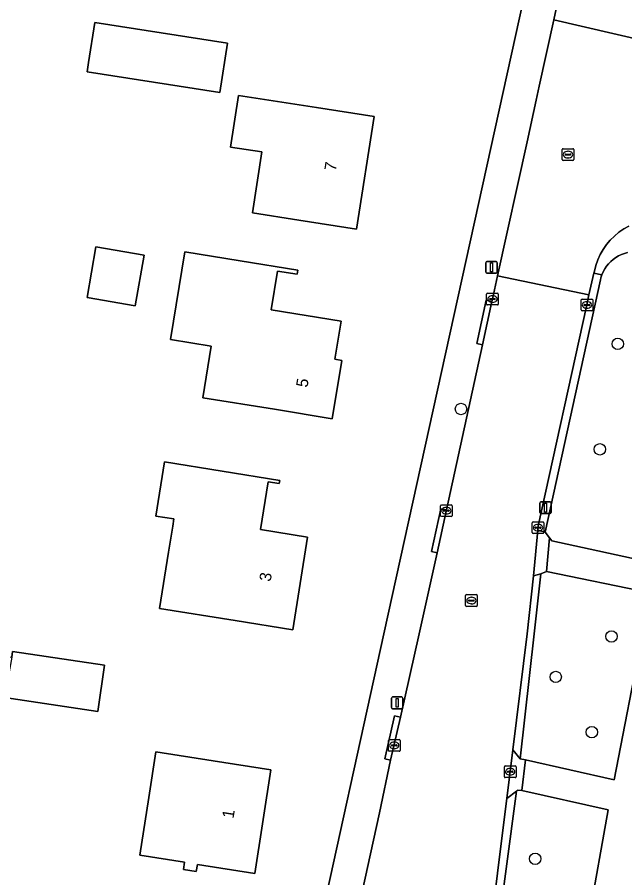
# Model space of a CAD drawing. Extents: x 162184 to 163154, y 385507 to 386516.
# Drawn here: x 162426.3 to 162478.2, y 385729.1 to 385802.8 of the extents above; entities that cross this region are included whole.
import ezdxf

# ---------------------------------------------------------------- set-up
doc = ezdxf.new("R2010")
doc.units = 0
for name, color, linetype in [('IMGEO_Boom', 7, 'Continuous'), ('IMGEO_Erf', 7, 'Continuous'), ('IMGEO_Groenvoorziening', 7, 'Continuous'), ('IMGEO_Kolk', 7, 'Continuous'), ('IMGEO_Lichtmast', 7, 'Continuous'), ('IMGEO_Pand', 7, 'Continuous'), ('IMGEO_Pand_nummerreeks', 7, 'Continuous'), ('IMGEO_Rijbaan_lokaal_gesloten', 7, 'Continuous'), ('IMGEO_Rijbaan_lokaal_open', 7, 'Continuous'), ('IMGEO_Rioolput', 7, 'Continuous'), ('IMGEO_Voetpad_open', 7, 'Continuous')]:
    doc.layers.add(name, color=color, linetype=linetype)

msp = doc.modelspace()

# ---------------------------------------------------------------- linework, layer by layer
at = {"layer": 'IMGEO_Boom'}
for centre in [(162477.643, 385774.814), (162464.23, 385769.246), (162476.118, 385765.794), (162477.107, 385749.78), (162472.335, 385746.312), (162475.426, 385741.591), (162470.576, 385730.752)]:
    msp.add_circle(centre, 0.489, dxfattribs=at)
at = {"layer": 'IMGEO_Erf'}
msp.add_lwpolyline([(162337.549, 385730.101), (162341.556, 385729.721), (162447.49, 385719.675), (162447.817, 385719.644), (162448.146, 385719.642), (162448.474, 385719.67), (162448.798, 385719.727), (162449.115, 385719.812), (162449.424, 385719.926), (162449.721, 385720.066), (162450.004, 385720.233), (162450.272, 385720.424), (162450.521, 385720.638), (162450.75, 385720.874), (162450.957, 385721.13), (162451.141, 385721.402), (162451.299, 385721.69), (162451.431, 385721.992), (162451.536, 385722.303), (162451.611, 385722.618), (162457.633, 385750), (162471.711, 385814.014)], dxfattribs=at)
for points in [[(162432.903, 385802.314), (162444.265, 385800.546), (162443.608, 385796.325), (162432.246, 385798.094), (162432.37, 385798.893)], [(162445.208, 385796.076), (162451.862, 385795.04), (162456.802, 385794.271), (162455.302, 385784.632), (162450.362, 385785.401), (162446.389, 385786.02), (162447.203, 385791.246), (162444.521, 385791.663)], [(162432.24, 385778.799), (162432.992, 385783.121), (162437.117, 385782.404), (162436.365, 385778.082)], [(162440.602, 385782.682), (162445.347, 385781.913), (162450.282, 385781.113), (162450.228, 385780.781), (162448.544, 385781.054), (162448.004, 385777.719), (162453.968, 385776.753), (162453.441, 385773.502), (162454.028, 385773.407), (162453.219, 385768.416), (162448.284, 385769.216), (162442.135, 385770.212), (162442.849, 385774.624), (162439.387, 385775.185)], [(162438.871, 385764.722), (162443.796, 385763.929), (162448.732, 385763.135), (162448.687, 385762.854), (162447.723, 385763.009), (162447.065, 385758.921), (162451.113, 385758.27), (162449.837, 385750.338), (162444.901, 385751.132), (162438.433, 385752.173), (162439.21, 385757.001), (162439.565, 385759.217), (162439.665, 385759.839), (162438.125, 385760.086)], [(162433.744, 385747.31), (162433.153, 385743.354), (162425.164, 385744.557), (162424.612, 385740.863), (162418.567, 385741.503), (162417.389, 385730.379), (162408.734, 385731.296), (162409.261, 385736.269), (162409.984, 385743.099), (162412.942, 385742.786), (162413.197, 385745.189), (162418.313, 385744.647), (162418.791, 385748.755), (162425.8, 385748.012), (162425.848, 385748.489)], [(162443.031, 385739.126), (162447.971, 385738.357), (162446.594, 385729.504), (162441.68, 385730.268), (162441.587, 385729.671), (162440.48, 385729.844), (162440.577, 385730.468), (162436.758, 385731.063), (162437.527, 385736.004), (162438.131, 385739.889)]]:
    msp.add_lwpolyline(points, close=True, dxfattribs=at)
at = {"layer": 'IMGEO_Groenvoorziening'}
for points in [[(162478.479, 385782.629), (162478.214, 385782.557), (162477.958, 385782.462), (162477.71, 385782.344), (162477.474, 385782.204), (162477.252, 385782.045), (162477.044, 385781.865), (162476.854, 385781.668), (162476.682, 385781.455), (162476.529, 385781.227), (162476.398, 385780.987), (162476.289, 385780.736), (162476.202, 385780.476), (162476.158, 385780.301), (162471.428, 385758.702), (162471.796, 385758.227), (162471.994, 385757.971), (162480.797, 385756.048)], [(162475.188, 385725.813), (162476.824, 385734.929), (162469.437, 385736.589), (162469.069, 385736.612), (162468.968, 385736.539), (162467.144, 385722.81)]]:
    msp.add_lwpolyline(points, dxfattribs=at)
msp.add_lwpolyline([(162469.753, 385739.207), (162477.348, 385737.507), (162479.75, 385750), (162480.423, 385753.499), (162471.557, 385755.335), (162471.066, 385755.135), (162470.488, 385750), (162469.294, 385739.31)], close=True, dxfattribs=at)
at = {"layer": 'IMGEO_Kolk'}
for p, q in [((162466.423, 385778.222), (162466.423, 385779.074)), ((162466.498, 385779.148), (162467.35, 385779.148)), ((162466.682, 385778.642), (162466.682, 385778.654)), ((162467.12, 385778.605), (162466.722, 385778.605)), ((162466.725, 385778.691), (162467.123, 385778.691)), ((162466.911, 385778.928), (162466.936, 385778.928)), ((162467.166, 385778.654), (162467.166, 385778.642)), ((162467.424, 385779.074), (162467.424, 385778.222)), ((162474.509, 385777.723), (162474.509, 385778.575)), ((162474.584, 385778.649), (162475.436, 385778.649)), ((162475.51, 385778.575), (162475.51, 385777.723)), ((162467.35, 385778.148), (162466.498, 385778.148)), ((162466.934, 385778.368), (162466.909, 385778.368)), ((162474.768, 385778.143), (162474.768, 385778.155)), ((162475.206, 385778.106), (162474.808, 385778.106)), ((162474.811, 385778.192), (162475.209, 385778.192)), ((162475.02, 385777.869), (162474.995, 385777.869)), ((162474.997, 385778.429), (162475.022, 385778.429)), ((162475.252, 385778.155), (162475.252, 385778.143)), ((162475.436, 385777.649), (162474.584, 385777.649)), ((162462.474, 385760.114), (162462.474, 385760.966)), ((162462.549, 385761.04), (162463.401, 385761.04)), ((162462.962, 385760.82), (162462.987, 385760.82)), ((162463.475, 385760.966), (162463.475, 385760.114)), ((162462.733, 385760.534), (162462.733, 385760.546)), ((162463.171, 385760.497), (162462.773, 385760.497)), ((162462.776, 385760.583), (162463.174, 385760.583)), ((162462.985, 385760.26), (162462.96, 385760.26)), ((162463.217, 385760.546), (162463.217, 385760.534)), ((162463.401, 385760.04), (162462.549, 385760.04)), ((162470.322, 385758.663), (162470.322, 385759.515)), ((162470.397, 385759.589), (162471.249, 385759.589)), ((162470.81, 385759.369), (162470.835, 385759.369)), ((162471.323, 385759.515), (162471.323, 385758.663)), ((162471.249, 385758.589), (162470.397, 385758.589)), ((162470.581, 385759.083), (162470.581, 385759.095)), ((162471.019, 385759.046), (162470.621, 385759.046)), ((162470.624, 385759.132), (162471.022, 385759.132)), ((162470.833, 385758.809), (162470.808, 385758.809)), ((162471.065, 385759.095), (162471.065, 385759.083)), ((162458.096, 385740.95), (162458.948, 385740.95)), ((162458.021, 385740.024), (162458.021, 385740.876)), ((162458.28, 385740.444), (162458.28, 385740.456)), ((162458.718, 385740.407), (162458.32, 385740.407)), ((162458.323, 385740.493), (162458.721, 385740.493)), ((162458.532, 385740.17), (162458.507, 385740.17)), ((162458.509, 385740.73), (162458.534, 385740.73)), ((162458.764, 385740.456), (162458.764, 385740.444)), ((162459.022, 385740.876), (162459.022, 385740.024)), ((162458.948, 385739.95), (162458.096, 385739.95)), ((162468.015, 385738.696), (162468.867, 385738.696)), ((162467.94, 385737.77), (162467.94, 385738.622)), ((162468.199, 385738.19), (162468.199, 385738.202)), ((162468.637, 385738.153), (162468.239, 385738.153)), ((162468.242, 385738.239), (162468.64, 385738.239)), ((162468.428, 385738.476), (162468.453, 385738.476)), ((162468.683, 385738.202), (162468.683, 385738.19)), ((162468.941, 385738.622), (162468.941, 385737.77)), ((162468.867, 385737.696), (162468.015, 385737.696)), ((162468.451, 385737.916), (162468.426, 385737.916))]:
    msp.add_line(p, q, dxfattribs=at)
for points in [[(162466.423, 385778.222), (162466.423, 385779.074)], [(162466.498, 385779.148), (162467.35, 385779.148)], [(162467.424, 385779.074), (162467.424, 385778.222)], [(162474.509, 385777.723), (162474.509, 385778.575)], [(162474.584, 385778.649), (162475.436, 385778.649)], [(162475.51, 385778.575), (162475.51, 385777.723)], [(162467.35, 385778.148), (162466.498, 385778.148)], [(162475.436, 385777.649), (162474.584, 385777.649)], [(162462.474, 385760.114), (162462.474, 385760.966)], [(162462.549, 385761.04), (162463.401, 385761.04)], [(162463.475, 385760.966), (162463.475, 385760.114)], [(162463.401, 385760.04), (162462.549, 385760.04)], [(162470.322, 385758.663), (162470.322, 385759.515)], [(162470.397, 385759.589), (162471.249, 385759.589)], [(162471.323, 385759.515), (162471.323, 385758.663)], [(162471.249, 385758.589), (162470.397, 385758.589)], [(162458.096, 385740.95), (162458.948, 385740.95)], [(162458.021, 385740.024), (162458.021, 385740.876)], [(162459.022, 385740.876), (162459.022, 385740.024)], [(162458.948, 385739.95), (162458.096, 385739.95)], [(162468.015, 385738.696), (162468.867, 385738.696)], [(162467.94, 385737.77), (162467.94, 385738.622)], [(162468.941, 385738.622), (162468.941, 385737.77)], [(162468.867, 385737.696), (162468.015, 385737.696)]]:
    msp.add_lwpolyline(points, dxfattribs=at)
for centre, radius, start, end in [((162466.5, 385779.072), 0.0765, 91.55205, 178.44795), ((162466.5, 385779.072), 0.0765, 91.55205, 178.44795), ((162466.722, 385778.651), 0.0403, 85.87752, 175.75265), ((162466.719, 385778.641), 0.0366, 178.93798, 274.71019), ((162467.123, 385778.648), 0.043, 264.86636, 352.45326), ((162467.127, 385778.653), 0.0386, 1.73085, 96.63898), ((162467.348, 385779.072), 0.0765, 1.55205, 88.44795), ((162467.348, 385779.072), 0.0765, 1.55205, 88.44795), ((162474.586, 385778.573), 0.0765, 91.55205, 178.44795), ((162474.586, 385778.573), 0.0765, 91.55205, 178.44795), ((162475.434, 385778.573), 0.0765, 1.55205, 88.44795), ((162475.434, 385778.573), 0.0765, 1.55205, 88.44795), ((162466.5, 385778.224), 0.0765, 181.55205, 268.44795), ((162466.5, 385778.224), 0.0765, 181.55205, 268.44795), ((162467.348, 385778.224), 0.0765, 271.55205, 358.44795), ((162467.348, 385778.224), 0.0765, 271.55205, 358.44795), ((162474.586, 385777.725), 0.0765, 181.55205, 268.44795), ((162474.586, 385777.725), 0.0765, 181.55205, 268.44795), ((162474.808, 385778.152), 0.0403, 85.87752, 175.75265), ((162474.805, 385778.142), 0.0366, 178.93798, 274.71019), ((162475.209, 385778.149), 0.043, 264.86636, 352.45326), ((162475.213, 385778.154), 0.0386, 1.73085, 96.63898), ((162475.434, 385777.725), 0.0765, 271.55205, 358.44795), ((162475.434, 385777.725), 0.0765, 271.55205, 358.44795), ((162462.551, 385760.964), 0.0765, 91.55205, 178.44795), ((162462.551, 385760.964), 0.0765, 91.55205, 178.44795), ((162463.399, 385760.964), 0.0765, 1.55205, 88.44795), ((162463.399, 385760.964), 0.0765, 1.55205, 88.44795), ((162462.551, 385760.116), 0.0765, 181.55205, 268.44795), ((162462.551, 385760.116), 0.0765, 181.55205, 268.44795), ((162462.773, 385760.543), 0.0403, 85.87752, 175.75265), ((162462.77, 385760.533), 0.0366, 178.93798, 274.71019), ((162463.174, 385760.54), 0.043, 264.86636, 352.45326), ((162463.178, 385760.545), 0.0386, 1.73085, 96.63898), ((162463.399, 385760.116), 0.0765, 271.55205, 358.44795), ((162463.399, 385760.116), 0.0765, 271.55205, 358.44795), ((162470.399, 385759.513), 0.0765, 91.55205, 178.44795), ((162470.399, 385759.513), 0.0765, 91.55205, 178.44795), ((162471.247, 385759.513), 0.0765, 1.55205, 88.44795), ((162471.247, 385759.513), 0.0765, 1.55205, 88.44795), ((162470.399, 385758.665), 0.0765, 181.55205, 268.44795), ((162470.399, 385758.665), 0.0765, 181.55205, 268.44795), ((162470.621, 385759.092), 0.0403, 85.87752, 175.75265), ((162470.618, 385759.082), 0.0366, 178.93798, 274.71019), ((162471.022, 385759.089), 0.043, 264.86636, 352.45326), ((162471.026, 385759.094), 0.0386, 1.73085, 96.63898), ((162471.247, 385758.665), 0.0765, 271.55205, 358.44795), ((162471.247, 385758.665), 0.0765, 271.55205, 358.44795), ((162458.098, 385740.874), 0.0765, 91.55205, 178.44795), ((162458.098, 385740.874), 0.0765, 91.55205, 178.44795), ((162458.946, 385740.874), 0.0765, 1.55205, 88.44795), ((162458.946, 385740.874), 0.0765, 1.55205, 88.44795), ((162458.32, 385740.453), 0.0403, 85.87752, 175.75265), ((162458.317, 385740.443), 0.0366, 178.93798, 274.71019), ((162458.721, 385740.45), 0.043, 264.86636, 352.45326), ((162458.725, 385740.455), 0.0386, 1.73085, 96.63898), ((162458.098, 385740.026), 0.0765, 181.55205, 268.44795), ((162458.098, 385740.026), 0.0765, 181.55205, 268.44795), ((162458.946, 385740.026), 0.0765, 271.55205, 358.44795), ((162458.946, 385740.026), 0.0765, 271.55205, 358.44795), ((162468.017, 385738.62), 0.0765, 91.55205, 178.44795), ((162468.017, 385738.62), 0.0765, 91.55205, 178.44795), ((162468.865, 385738.62), 0.0765, 1.55205, 88.44795), ((162468.865, 385738.62), 0.0765, 1.55205, 88.44795), ((162468.239, 385738.199), 0.0403, 85.87752, 175.75265), ((162468.236, 385738.189), 0.0366, 178.93798, 274.71019), ((162468.64, 385738.196), 0.043, 264.86636, 352.45326), ((162468.644, 385738.201), 0.0386, 1.73085, 96.63898), ((162468.017, 385737.772), 0.0765, 181.55205, 268.44795), ((162468.017, 385737.772), 0.0765, 181.55205, 268.44795), ((162468.865, 385737.772), 0.0765, 271.55205, 358.44795), ((162468.865, 385737.772), 0.0765, 271.55205, 358.44795)]:
    msp.add_arc(centre, radius, start, end, dxfattribs=at)
for centre, major_axis, ratio, start_param, end_param in [((162466.91, 385778.648), (-0.387, 0.002), 0.722429, 4.712389, 7.853982), ((162466.935, 385778.648), (-0.39, 0.002), 0.717154, 1.570796, 4.712389), ((162474.996, 385778.149), (-0.387, 0.002), 0.722429, 4.712389, 7.853982), ((162475.021, 385778.149), (-0.39, 0.002), 0.717154, 1.570796, 4.712389), ((162462.961, 385760.54), (-0.387, 0.002), 0.722429, 4.712389, 7.853982), ((162462.986, 385760.54), (-0.39, 0.002), 0.717154, 1.570796, 4.712389), ((162470.809, 385759.089), (-0.387, 0.002), 0.722429, 4.712389, 7.853982), ((162470.834, 385759.089), (-0.39, 0.002), 0.717154, 1.570796, 4.712389), ((162458.508, 385740.45), (-0.387, 0.002), 0.722429, 4.712389, 7.853982), ((162458.533, 385740.45), (-0.39, 0.002), 0.717154, 1.570796, 4.712389), ((162468.427, 385738.196), (-0.387, 0.002), 0.722429, 4.712389, 7.853982), ((162468.452, 385738.196), (-0.39, 0.002), 0.717154, 1.570796, 4.712389)]:
    msp.add_ellipse(centre, major_axis=major_axis, ratio=ratio, start_param=start_param, end_param=end_param, dxfattribs=at)
at = {"layer": 'IMGEO_Lichtmast'}
for p, q in [((162466.345, 385780.966), (162466.345, 385781.766)), ((162466.345, 385781.766), (162466.345, 385780.966)), ((162466.445, 385781.866), (162467.235, 385781.866)), ((162467.235, 385781.866), (162466.445, 385781.866)), ((162467.335, 385781.766), (162467.335, 385780.966)), ((162467.335, 385780.966), (162467.335, 385781.766)), ((162467.235, 385780.866), (162466.445, 385780.866)), ((162466.445, 385780.866), (162467.235, 385780.866)), ((162470.965, 385760.397), (162470.965, 385761.197)), ((162470.965, 385761.197), (162470.965, 385760.397)), ((162471.065, 385761.297), (162471.855, 385761.297)), ((162471.855, 385761.297), (162471.065, 385761.297)), ((162471.955, 385761.197), (162471.955, 385760.397)), ((162471.955, 385760.397), (162471.955, 385761.197)), ((162471.855, 385760.297), (162471.065, 385760.297)), ((162471.065, 385760.297), (162471.855, 385760.297)), ((162458.378, 385744.596), (162459.168, 385744.596)), ((162459.168, 385744.596), (162458.378, 385744.596)), ((162458.278, 385743.696), (162458.278, 385744.496)), ((162458.278, 385744.496), (162458.278, 385743.696)), ((162459.268, 385744.496), (162459.268, 385743.696)), ((162459.268, 385743.696), (162459.268, 385744.496)), ((162459.168, 385743.596), (162458.378, 385743.596)), ((162458.378, 385743.596), (162459.168, 385743.596))]:
    msp.add_line(p, q, dxfattribs=at)
for points in [[(162466.765, 385781.741), (162466.915, 385781.741), (162466.915, 385780.991), (162466.765, 385780.991), (162466.765, 385781.741)], [(162471.385, 385761.172), (162471.535, 385761.172), (162471.535, 385760.422), (162471.385, 385760.422), (162471.385, 385761.172)], [(162458.698, 385744.471), (162458.848, 385744.471), (162458.848, 385743.721), (162458.698, 385743.721), (162458.698, 385744.471)]]:
    msp.add_lwpolyline(points, dxfattribs=at)
for centre, start, end in [((162466.445, 385781.766), 90, 180), ((162466.445, 385781.766), 90, 180), ((162467.235, 385781.766), 0, 90), ((162467.235, 385781.766), 360, 90), ((162466.445, 385780.966), 180, 270), ((162466.445, 385780.966), 180, 270), ((162467.235, 385780.966), 270, 0), ((162467.235, 385780.966), 270, 0), ((162471.065, 385761.197), 90, 180), ((162471.065, 385761.197), 90, 180), ((162471.855, 385761.197), 0, 90), ((162471.855, 385761.197), 360, 90), ((162471.065, 385760.397), 180, 270), ((162471.065, 385760.397), 180, 270), ((162471.855, 385760.397), 270, 0), ((162471.855, 385760.397), 270, 0), ((162458.378, 385744.496), 90, 180), ((162458.378, 385744.496), 90, 180), ((162459.168, 385744.496), 0, 90), ((162459.168, 385744.496), 360, 90), ((162458.378, 385743.696), 180, 270), ((162458.378, 385743.696), 180, 270), ((162459.168, 385743.696), 270, 0), ((162459.168, 385743.696), 270, 0)]:
    msp.add_arc(centre, 0.1, start, end, dxfattribs=at)
at = {"layer": 'IMGEO_Pand'}
for points in [[(162444.265, 385800.546), (162432.903, 385802.314), (162432.37, 385798.893), (162432.246, 385798.094), (162443.608, 385796.325)], [(162455.302, 385784.632), (162456.802, 385794.271), (162451.862, 385795.04), (162445.208, 385796.076), (162444.521, 385791.663), (162447.203, 385791.246), (162446.389, 385786.02), (162450.362, 385785.401)], [(162437.117, 385782.404), (162432.992, 385783.121), (162432.24, 385778.799), (162436.365, 385778.082)], [(162439.387, 385775.185), (162442.849, 385774.624), (162442.135, 385770.212), (162448.284, 385769.216), (162453.219, 385768.416), (162454.028, 385773.407), (162453.441, 385773.502), (162453.968, 385776.753), (162448.004, 385777.719), (162448.544, 385781.054), (162450.228, 385780.781), (162450.282, 385781.113), (162445.347, 385781.913), (162440.602, 385782.682)], [(162447.065, 385758.921), (162447.723, 385763.009), (162448.687, 385762.854), (162448.732, 385763.135), (162443.796, 385763.929), (162438.871, 385764.722), (162438.125, 385760.086), (162439.665, 385759.839), (162439.565, 385759.217), (162439.21, 385757.001), (162438.433, 385752.173), (162444.901, 385751.132), (162449.837, 385750.338), (162451.113, 385758.27)], [(162433.153, 385743.354), (162433.744, 385747.31), (162425.848, 385748.489), (162425.8, 385748.012), (162425.164, 385744.557)], [(162436.758, 385731.063), (162440.577, 385730.468), (162440.48, 385729.844), (162441.587, 385729.671), (162441.68, 385730.268), (162446.594, 385729.504), (162447.971, 385738.357), (162443.031, 385739.126), (162438.131, 385739.889), (162437.527, 385736.004)]]:
    msp.add_lwpolyline(points, close=True, dxfattribs=at)
at = {"layer": 'IMGEO_Rijbaan_lokaal_gesloten'}
for points in [[(162481.676, 385845.76), (162476.155, 385820.726), (162472.364, 385803.485), (162472.173, 385802.564), (162479.937, 385800.744)], [(162468.14, 385735.913), (162468.657, 385740.063), (162469.894, 385750), (162470.427, 385754.96), (162470.798, 385758.877), (162470.818, 385759.089), (162475.005, 385778.149), (162475.182, 385779.014), (162467.367, 385780.629), (162466.921, 385778.648), (162466.873, 385778.451), (162466.061, 385774.729), (162462.989, 385760.605), (162462.189, 385756.939), (162460.642, 385750), (162459.055, 385742.881), (162458.212, 385739.192), (162457.246, 385734.688), (162455.269, 385725.594), (162460.082, 385724.62), (162460.146, 385724.885)], [(162461.633, 385724.678), (162461.599, 385724.317), (162466.578, 385723.178), (162467.488, 385730.678), (162468.14, 385735.913)]]:
    msp.add_lwpolyline(points, dxfattribs=at)
at = {"layer": 'IMGEO_Rijbaan_lokaal_open'}
msp.add_lwpolyline([(162479.937, 385800.744), (162472.173, 385802.564), (162470.931, 385796.883), (162470.666, 385795.682), (162469.886, 385792.111), (162467.367, 385780.629), (162475.182, 385779.014), (162475.609, 385780.858), (162475.645, 385781.049), (162475.77, 385781.535), (162475.937, 385782.007), (162476.145, 385782.463), (162476.394, 385782.898), (162476.68, 385783.31), (162477.002, 385783.694), (162477.357, 385784.048), (162477.742, 385784.369), (162478.155, 385784.654), (162478.591, 385784.901)], dxfattribs=at)
at = {"layer": 'IMGEO_Rioolput'}
for p, q in [((162472.886, 385790.596), (162472.886, 385791.448)), ((162472.961, 385791.522), (162473.813, 385791.522)), ((162473.145, 385791.016), (162473.145, 385791.028)), ((162473.583, 385790.979), (162473.185, 385790.979)), ((162473.188, 385791.065), (162473.586, 385791.065)), ((162473.374, 385791.302), (162473.399, 385791.302)), ((162473.629, 385791.028), (162473.629, 385791.016)), ((162473.887, 385791.448), (162473.887, 385790.596)), ((162473.813, 385790.522), (162472.961, 385790.522)), ((162473.397, 385790.742), (162473.372, 385790.742)), ((162464.622, 385752.428), (162464.622, 385753.28)), ((162464.697, 385753.354), (162465.549, 385753.354)), ((162464.881, 385752.848), (162464.881, 385752.86)), ((162465.319, 385752.811), (162464.921, 385752.811)), ((162464.924, 385752.897), (162465.322, 385752.897)), ((162465.11, 385753.134), (162465.135, 385753.134)), ((162465.365, 385752.86), (162465.365, 385752.848)), ((162465.623, 385753.28), (162465.623, 385752.428)), ((162465.549, 385752.354), (162464.697, 385752.354)), ((162465.133, 385752.574), (162465.108, 385752.574))]:
    msp.add_line(p, q, dxfattribs=at)
for points in [[(162472.886, 385790.596), (162472.886, 385791.448)], [(162472.961, 385791.522), (162473.813, 385791.522)], [(162473.887, 385791.448), (162473.887, 385790.596)], [(162473.813, 385790.522), (162472.961, 385790.522)], [(162464.622, 385752.428), (162464.622, 385753.28)], [(162464.697, 385753.354), (162465.549, 385753.354)], [(162465.623, 385753.28), (162465.623, 385752.428)], [(162465.549, 385752.354), (162464.697, 385752.354)]]:
    msp.add_lwpolyline(points, dxfattribs=at)
for centre, radius, start, end in [((162472.963, 385791.446), 0.0765, 91.55205, 178.44795), ((162472.963, 385791.446), 0.0765, 91.55205, 178.44795), ((162473.185, 385791.025), 0.0403, 85.87752, 175.75265), ((162473.182, 385791.015), 0.0366, 178.93798, 274.71019), ((162473.586, 385791.022), 0.043, 264.86636, 352.45326), ((162473.59, 385791.027), 0.0386, 1.73085, 96.63898), ((162473.811, 385791.446), 0.0765, 1.55205, 88.44795), ((162473.811, 385791.446), 0.0765, 1.55205, 88.44795), ((162472.963, 385790.598), 0.0765, 181.55205, 268.44795), ((162472.963, 385790.598), 0.0765, 181.55205, 268.44795), ((162473.811, 385790.598), 0.0765, 271.55205, 358.44795), ((162473.811, 385790.598), 0.0765, 271.55205, 358.44795), ((162464.699, 385753.278), 0.0765, 91.55205, 178.44795), ((162464.699, 385753.278), 0.0765, 91.55205, 178.44795), ((162464.921, 385752.857), 0.0403, 85.87752, 175.75265), ((162464.918, 385752.847), 0.0366, 178.93798, 274.71019), ((162465.322, 385752.854), 0.043, 264.86636, 352.45326), ((162465.326, 385752.859), 0.0386, 1.73085, 96.63898), ((162465.547, 385753.278), 0.0765, 1.55205, 88.44795), ((162465.547, 385753.278), 0.0765, 1.55205, 88.44795), ((162464.699, 385752.43), 0.0765, 181.55205, 268.44795), ((162464.699, 385752.43), 0.0765, 181.55205, 268.44795), ((162465.547, 385752.43), 0.0765, 271.55205, 358.44795), ((162465.547, 385752.43), 0.0765, 271.55205, 358.44795)]:
    msp.add_arc(centre, radius, start, end, dxfattribs=at)
for centre, major_axis, ratio, start_param, end_param in [((162473.373, 385791.022), (-0.387, 0.002), 0.722429, 4.712389, 7.853982), ((162473.398, 385791.022), (-0.39, 0.002), 0.717154, 1.570796, 4.712389), ((162465.109, 385752.854), (-0.387, 0.002), 0.722429, 4.712389, 7.853982), ((162465.134, 385752.854), (-0.39, 0.002), 0.717154, 1.570796, 4.712389)]:
    msp.add_ellipse(centre, major_axis=major_axis, ratio=ratio, start_param=start_param, end_param=end_param, dxfattribs=at)
at = {"layer": 'IMGEO_Voetpad_open'}
for points in [[(162481.447, 385859.109), (162472.197, 385816.96), (162471.711, 385814.014), (162457.633, 385750), (162451.611, 385722.618)], [(162455.269, 385725.594), (162457.246, 385734.688), (162458.212, 385739.192), (162457.724, 385739.3), (162458.531, 385742.997), (162459.055, 385742.881), (162460.642, 385750), (162462.189, 385756.939), (162461.701, 385757.046), (162462.501, 385760.712), (162462.989, 385760.605), (162466.061, 385774.729), (162465.573, 385774.836), (162466.385, 385778.558), (162466.873, 385778.451), (162466.921, 385778.648), (162467.367, 385780.629), (162469.886, 385792.111), (162470.666, 385795.682), (162470.931, 385796.883), (162472.173, 385802.564), (162472.364, 385803.485), (162476.155, 385820.726), (162481.676, 385845.76)], [(162478.591, 385784.901), (162478.155, 385784.654), (162477.742, 385784.369), (162477.357, 385784.048), (162477.002, 385783.694), (162476.68, 385783.31), (162476.394, 385782.898), (162476.145, 385782.463), (162475.937, 385782.007), (162475.77, 385781.535), (162475.645, 385781.049), (162475.609, 385780.858), (162476.289, 385780.736), (162476.398, 385780.987), (162476.529, 385781.227), (162476.682, 385781.455), (162476.854, 385781.668), (162477.044, 385781.865), (162477.252, 385782.045), (162477.474, 385782.204), (162477.71, 385782.344), (162477.958, 385782.462), (162478.214, 385782.557), (162478.479, 385782.629)], [(162480.797, 385756.048), (162471.994, 385757.971), (162471.796, 385758.227), (162471.557, 385755.335), (162480.423, 385753.499)], [(162479.75, 385750), (162477.348, 385737.507), (162469.753, 385739.207), (162469.437, 385736.589), (162476.824, 385734.929), (162475.188, 385725.813)], [(162467.144, 385722.81), (162468.968, 385736.539), (162468.14, 385735.913), (162467.488, 385730.678), (162466.578, 385723.178)]]:
    msp.add_lwpolyline(points, dxfattribs=at)
for points in [[(162476.158, 385780.301), (162476.202, 385780.476), (162476.289, 385780.736), (162475.609, 385780.858), (162475.182, 385779.014), (162475.005, 385778.149), (162470.818, 385759.089), (162470.798, 385758.877), (162471.428, 385758.702)], [(162466.873, 385778.451), (162466.385, 385778.558), (162465.573, 385774.836), (162466.061, 385774.729)], [(162462.989, 385760.605), (162462.501, 385760.712), (162461.701, 385757.046), (162462.189, 385756.939)], [(162471.796, 385758.227), (162471.428, 385758.702), (162470.798, 385758.877), (162470.427, 385754.96), (162471.066, 385755.135), (162471.557, 385755.335)], [(162468.657, 385740.063), (162469.294, 385739.31), (162470.488, 385750), (162471.066, 385755.135), (162470.427, 385754.96), (162469.894, 385750)], [(162458.212, 385739.192), (162459.055, 385742.881), (162458.531, 385742.997), (162457.724, 385739.3)], [(162468.657, 385740.063), (162468.14, 385735.913), (162468.968, 385736.539), (162469.069, 385736.612), (162469.437, 385736.589), (162469.753, 385739.207), (162469.294, 385739.31)]]:
    msp.add_lwpolyline(points, close=True, dxfattribs=at)

# ---------------------------------------------------------------- texts
at = {"layer": 'IMGEO_Pand_nummerreeks'}
for s, rotation, p in [('7', 81.1547, (162453.519, 385789.567)), ('5', 80.7929, (162451.093, 385771.044)), ('3', 80.86153, (162447.944, 385754.432)), ('1', 81.15903, (162444.768, 385734.159))]:
    msp.add_text(s, height=1, rotation=rotation, dxfattribs=at).set_placement(p)

doc.saveas('drawing.dxf')
